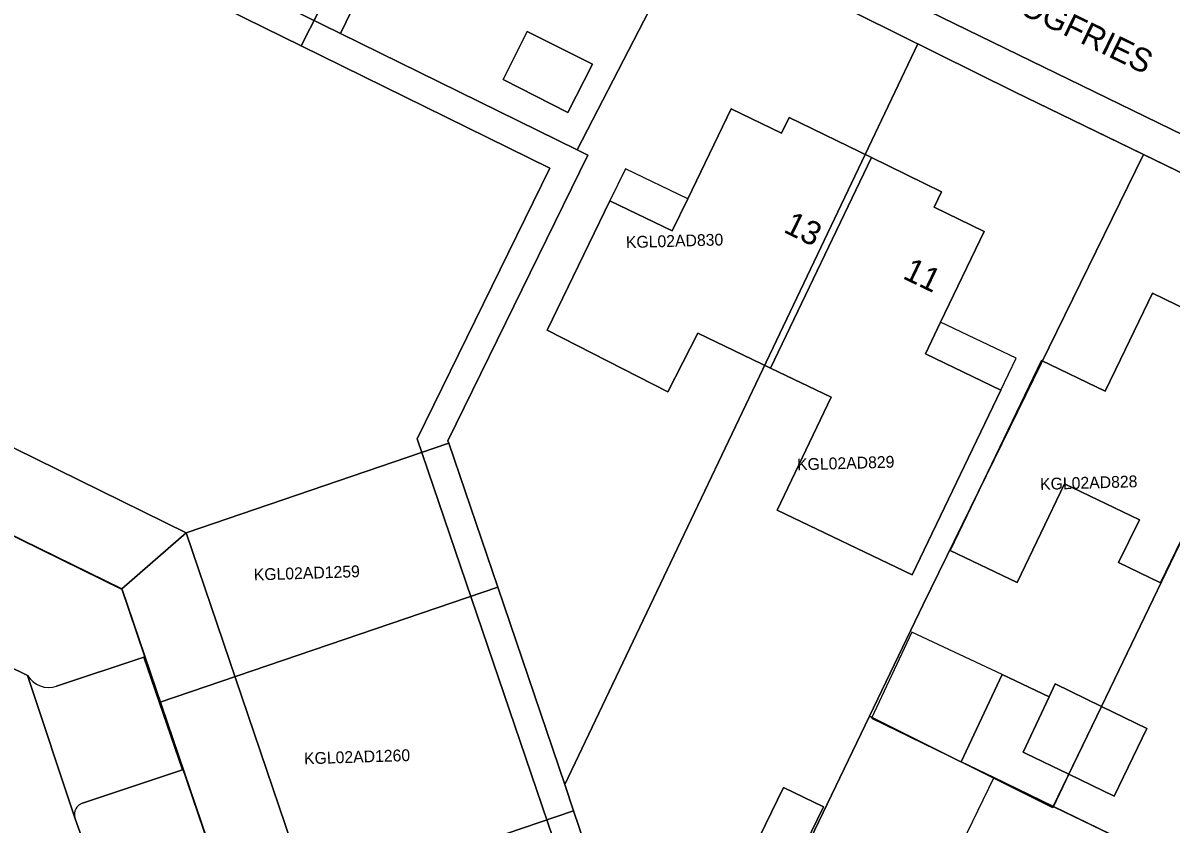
# Model space of a CAD drawing. Extents: x 124901 to 125496, y 515369 to 515789.
# Drawn here: x 125233.45 to 125282.11, y 515662.72 to 515696.66 of the extents above; entities that cross this region are included whole.
import ezdxf

# ---------------------------------------------------------------- set-up
doc = ezdxf.new("R2010")
doc.units = 0
for name, color, linetype in [('Gebouw', 7, 'Continuous'), ('Luifel', 7, 'Continuous'), ('Onbegroeid terrein', 7, 'Continuous'), ('Parkeren', 7, 'Continuous'), ('Perceelnummers', 7, 'Continuous'), ('Perceelsgrenzen', 7, 'Continuous'), ('Teksten', 7, 'Continuous'), ('Voetpad', 7, 'Continuous'), ('Wegen lokale weg', 7, 'Continuous')]:
    doc.layers.add(name, color=color, linetype=linetype)

msp = doc.modelspace()

# ---------------------------------------------------------------- linework, layer by layer
at = {"layer": 'Gebouw'}
for points in [[(125255.78, 515690.51), (125245.235, 515695.69), (125214.684, 515710.698), (125206.118, 515693.205), (125212.846, 515689.903), (125213.638, 515689.515), (125213.117, 515688.464), (125240.37, 515675.06), (125252.16, 515640.32), (125262.108, 515643.719), (125262.17, 515643.74), (125258.434, 515654.722), (125250.16, 515679.04)], [(125253.808, 515694.263), (125256.541, 515692.871), (125257.586, 515694.912), (125254.826, 515696.295)], [(125258.33, 515689.13), (125255.67, 515683.65), (125260.782, 515681.038), (125262.048, 515683.519), (125265.133, 515682.038), (125269.415, 515690.958), (125265.92, 515692.66), (125265.598, 515691.993), (125263.47, 515693.02), (125261.625, 515689.203), (125260.972, 515687.853)], [(125272.073, 515688.855), (125272.39, 515689.51), (125269.415, 515690.958), (125265.133, 515682.038), (125267.711, 515680.801), (125265.418, 515676.023), (125271.143, 515673.276), (125274.898, 515681.101), (125271.698, 515682.637), (125272.347, 515683.989), (125274.19, 515687.83)], [(125279.892, 515673.804), (125281.64, 515672.957), (125281.665, 515672.945), (125282.537, 515674.746), (125286.383, 515682.76), (125281.32, 515685.21), (125279.973, 515682.407), (125279.323, 515681.055), (125276.619, 515682.355), (125272.755, 515674.315), (125275.584, 515672.955), (125277.595, 515677.14), (125280.769, 515675.614)], [(125277.777, 515664.832), (125275.956, 515665.714), (125275.84, 515665.77), (125276.945, 515668.117), (125274.961, 515669.051), (125273.223, 515665.358), (125274.603, 515664.688), (125277.131, 515663.459)], [(125275.956, 515665.714), (125277.777, 515664.832), (125279.167, 515667.705), (125277.2, 515668.66), (125276.945, 515668.117), (125275.84, 515665.77)], [(125279.167, 515667.705), (125277.777, 515664.832), (125279.703, 515663.9), (125281.092, 515666.771)], [(125266.116, 515660.837), (125267.381, 515663.451), (125265.68, 515664.274), (125264.415, 515661.66)]]:
    msp.add_lwpolyline(points, close=True, dxfattribs=at)
at = {"layer": 'Luifel'}
for points in [[(125261.625, 515689.203), (125258.983, 515690.481), (125258.33, 515689.13), (125260.972, 515687.853)], [(125262.658, 515642.096), (125262.108, 515643.719), (125252.16, 515640.32), (125240.37, 515675.06), (125213.117, 515688.464), (125213.638, 515689.515), (125212.846, 515689.903), (125210.861, 515685.793), (125211.14, 515685.656), (125228.962, 515676.922), (125237.649, 515672.664), (125250.105, 515636.074), (125253.239, 515637.141), (125263.144, 515640.514), (125263.19, 515640.529)], [(125271.698, 515682.637), (125274.898, 515681.101), (125275.547, 515682.453), (125272.347, 515683.989)], [(125274.961, 515669.051), (125271.131, 515670.853), (125269.416, 515667.209), (125273.223, 515665.358)], [(125273.217, 515661.836), (125278.62, 515659.21), (125280.006, 515662.062), (125277.131, 515663.459), (125274.603, 515664.688)]]:
    msp.add_lwpolyline(points, close=True, dxfattribs=at)
at = {"layer": 'Onbegroeid terrein'}
for points in [[(125311.128, 515676.442), (125275.477, 515693.742), (125260.628, 515701.114)], [(125245.988, 515697.155), (125245.235, 515695.69), (125255.78, 515690.51), (125250.16, 515679.04), (125258.434, 515654.722), (125259.598, 515655.118), (125264.464, 515656.774), (125266.59, 515650.525), (125261.724, 515648.87), (125263.947, 515642.588), (125262.658, 515642.096), (125261.617, 515641.699), (125261.839, 515641.063), (125263.144, 515640.514), (125263.534, 515640.35), (125265.228, 515639.637), (125287.899, 515628.592)], [(125282.537, 515674.746), (125281.665, 515672.945), (125281.64, 515672.957), (125279.892, 515673.804), (125280.769, 515675.614), (125277.595, 515677.14), (125275.584, 515672.955), (125272.755, 515674.315), (125276.619, 515682.355), (125279.323, 515681.055), (125279.973, 515682.407), (125281.32, 515685.21), (125286.383, 515682.76)]]:
    msp.add_lwpolyline(points, dxfattribs=at)
for points in [[(125256.541, 515692.871), (125253.808, 515694.263), (125254.826, 515696.295), (125257.586, 515694.912)], [(125272.39, 515689.51), (125272.073, 515688.855), (125274.19, 515687.83), (125272.347, 515683.989), (125271.698, 515682.637), (125274.898, 515681.101), (125271.143, 515673.276), (125265.418, 515676.023), (125267.711, 515680.801), (125265.133, 515682.038), (125262.048, 515683.519), (125260.782, 515681.038), (125255.67, 515683.65), (125258.33, 515689.13), (125260.972, 515687.853), (125261.625, 515689.203), (125263.47, 515693.02), (125265.598, 515691.993), (125265.92, 515692.66), (125269.415, 515690.958)], [(125277.2, 515668.66), (125279.167, 515667.705), (125281.092, 515666.771), (125279.703, 515663.9), (125277.777, 515664.832), (125277.131, 515663.459), (125274.603, 515664.688), (125273.223, 515665.358), (125274.961, 515669.051), (125276.945, 515668.117)], [(125266.116, 515660.837), (125264.415, 515661.66), (125265.68, 515664.274), (125267.381, 515663.451)]]:
    msp.add_lwpolyline(points, close=True, dxfattribs=at)
at = {"layer": 'Parkeren'}
for points in [[(125235.972, 515663.605), (125240.212, 515665.02), (125238.579, 515669.789), (125234.87, 515668.558)], [(125233.648, 515669.016), (125235.653, 515662.991)]]:
    msp.add_lwpolyline(points, dxfattribs=at)
for centre, radius, start, end in [((125234.542, 515669.542), 1.037, 210.458, 288.4504), ((125236.134, 515663.131), 0.501, 108.861, 196.2313)]:
    msp.add_arc(centre, radius, start, end, dxfattribs=at)
at = {"layer": 'Perceelsgrenzen'}
for points in [[(125252.036, 515727.136), (125260.009, 515723.241), (125246.913, 515696.209), (125239.133, 515700.033), (125245.661, 515713.939), (125245.607, 515713.965), (125246.928, 515716.701), (125246.982, 515716.675)], [(125261.725, 515700.569), (125256.941, 515691.281), (125246.913, 515696.209), (125260.009, 515723.241), (125265.455, 515720.581), (125266.405, 515719.871), (125267.198, 515718.856), (125267.54, 515718.12), (125267.71, 515717.476), (125267.836, 515716.841), (125267.782, 515716.109), (125267.475, 515715.233), (125260.628, 515701.114)], [(125261.725, 515700.569), (125271.383, 515695.775), (125269.147, 515691.089), (125256.412, 515664.397), (125253.571, 515672.753), (125251.494, 515678.861), (125251.46, 515678.96), (125257.39, 515691.06), (125256.941, 515691.281)], [(125271.383, 515695.775), (125275.477, 515693.742), (125280.943, 515691.09), (125271.605, 515672.027), (125269.325, 515667.288), (125264.315, 515656.874), (125259.537, 515655.206), (125258.399, 515658.552), (125256.79, 515663.286), (125256.412, 515664.397), (125269.147, 515691.089)], [(125280.943, 515691.09), (125288.63, 515687.36), (125279.166, 515667.702), (125277.115, 515663.463), (125277.094, 515663.418), (125269.325, 515667.288), (125271.605, 515672.027)], [(125288.63, 515687.36), (125293.496, 515684.998), (125282.637, 515662.48), (125282.303, 515661.808), (125281.955, 515661.106), (125280.006, 515662.062), (125277.115, 515663.463), (125279.166, 515667.702)], [(125237.64, 515672.68), (125240.37, 515675.06), (125251.494, 515678.861), (125253.571, 515672.753), (125239.269, 515667.886)], [(125239.269, 515667.886), (125253.571, 515672.753), (125256.412, 515664.397), (125256.79, 515663.286), (125242.486, 515658.418)], [(125270.291, 515637.024), (125262.568, 515640.736), (125263.69, 515642.99), (125260.009, 515653.818), (125259.537, 515655.206), (125264.315, 515656.874), (125269.325, 515667.288), (125277.094, 515663.418), (125277.115, 515663.463), (125280.006, 515662.062), (125281.955, 515661.106), (125280.58, 515658.26), (125278.089, 515653.145), (125276.775, 515650.424), (125276.56, 515650.529), (125276.136, 515649.655), (125276.372, 515649.543)], [(125242.486, 515658.418), (125256.79, 515663.286), (125258.399, 515658.552), (125244.095, 515653.684)]]:
    msp.add_lwpolyline(points, close=True, dxfattribs=at)
for points in [[(125261.725, 515700.569), (125271.383, 515695.775), (125275.477, 515693.742), (125280.943, 515691.09), (125288.63, 515687.36)], [(125239.133, 515700.033), (125246.913, 515696.209), (125256.941, 515691.281), (125257.39, 515691.06), (125251.46, 515678.96), (125251.494, 515678.861), (125240.37, 515675.06), (125237.64, 515672.68), (125227.13, 515677.83), (125226.52, 515676.61), (125221.89, 515678.87), (125222.5, 515680.1), (125216.94, 515682.78), (125209.721, 515686.26), (125210.897, 515688.662), (125202.196, 515692.925), (125203.838, 515695.207), (125206.879, 515698.908)], [(125287.85, 515628.579), (125280.028, 515632.341), (125275.157, 515634.684), (125270.291, 515637.024), (125262.568, 515640.736), (125263.69, 515642.99), (125261.38, 515642.2), (125262.08, 515640.17), (125250.08, 515636.07), (125245.704, 515648.949), (125244.095, 515653.684), (125242.486, 515658.418), (125239.269, 515667.886), (125237.64, 515672.68), (125227.13, 515677.83)]]:
    msp.add_lwpolyline(points, dxfattribs=at)
at = {"layer": 'Voetpad'}
for points in [[(125245.942, 515641.911), (125248.221, 515635.188), (125253.325, 515636.886), (125253.239, 515637.141), (125252.16, 515640.32), (125240.37, 515675.06), (125213.117, 515688.464), (125213.638, 515689.515), (125212.846, 515689.903), (125206.118, 515693.205), (125214.684, 515710.698), (125245.235, 515695.69), (125245.988, 515697.155), (125238.438, 515700.753), (125235.595, 515702.107), (125230.506, 515704.533), (125225.087, 515707.115), (125218.367, 515710.317), (125218.626, 515710.857), (125216.982, 515711.641)], [(125260.628, 515701.114), (125275.477, 515693.742), (125311.128, 515676.442)], [(125286.416, 515690.072), (125267.006, 515699.536)], [(125227.648, 515671.976), (125229.446, 515671.082), (125231.161, 515670.236), (125233.648, 515669.016)], [(125234.87, 515668.558), (125238.579, 515669.789), (125240.212, 515665.02), (125235.972, 515663.605)], [(125235.653, 515662.991), (125236.227, 515661.357), (125236.231, 515661.346)]]:
    msp.add_lwpolyline(points, dxfattribs=at)
for centre, radius, start, end in [((125234.542, 515669.542), 1.037, 210.458, 288.4504), ((125236.134, 515663.131), 0.501, 108.861, 196.2313)]:
    msp.add_arc(centre, radius, start, end, dxfattribs=at)
at = {"layer": 'Wegen lokale weg'}
for points in [[(125267.006, 515699.536), (125286.416, 515690.072)], [(125240.675, 515648.354), (125240.651, 515648.425), (125236.231, 515661.346), (125236.227, 515661.357), (125235.653, 515662.991), (125233.648, 515669.016), (125231.161, 515670.236), (125229.446, 515671.082), (125227.648, 515671.976), (125208.083, 515681.549), (125208.05, 515681.565), (125206.246, 515682.438), (125203.02, 515684.016), (125202.169, 515684.435), (125200.611, 515681.278), (125200.188, 515680.439), (125195.495, 515670.877), (125197.242, 515665.747), (125211.346, 515658.882), (125211.371, 515658.87), (125211.688, 515658.7)]]:
    msp.add_lwpolyline(points, dxfattribs=at)

# ---------------------------------------------------------------- texts
at = {"layer": 'Perceelnummers'}
for s, rotation, p in [('KGL02AD830', 1.6329, (125259.013, 515687.119)), ('KGL02AD829', 1.633, (125266.269, 515677.705)), ('KGL02AD828', 1.6331, (125276.569, 515676.876)), ('KGL02AD1259', 1.8309, (125243.24, 515673.038)), ('KGL02AD1260', 1.8309, (125245.372, 515665.25))]:
    msp.add_text(s, height=0.5, rotation=rotation, dxfattribs=at).set_placement(p)
at = {"layer": 'Teksten'}
for s, rotation, p in [('BOOGFRIES', 334.1, (125273.866, 515697.944)), ('13', 334, (125265.641, 515687.819)), ('11', 334.4, (125270.696, 515685.855))]:
    msp.add_text(s, height=1, rotation=rotation, dxfattribs=at).set_placement(p)

doc.saveas('drawing.dxf')
